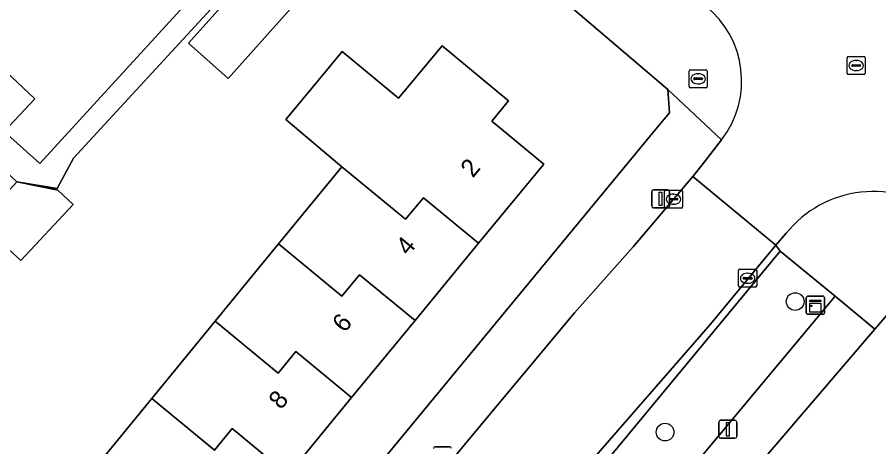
# Model space of a CAD drawing. Extents: x 162073 to 163043, y 381818 to 382561.
# Drawn here: x 162602.84 to 162650.39, y 382157.68 to 382181.41 of the extents above; entities that cross this region are included whole.
import ezdxf

# ---------------------------------------------------------------- set-up
doc = ezdxf.new("R2010")
doc.units = 0
for name, color, linetype in [('IMGEO_Boom', 7, 'Continuous'), ('IMGEO_Brandkraan', 7, 'Continuous'), ('IMGEO_Erf', 7, 'Continuous'), ('IMGEO_Groenvoorziening', 7, 'Continuous'), ('IMGEO_Kast', 7, 'Continuous'), ('IMGEO_Kolk', 7, 'Continuous'), ('IMGEO_Lichtmast', 7, 'Continuous'), ('IMGEO_Pand', 7, 'Continuous'), ('IMGEO_Pand_nummerreeks', 7, 'Continuous'), ('IMGEO_Rijbaan_lokaal_open', 7, 'Continuous'), ('IMGEO_Rioolput', 7, 'Continuous'), ('IMGEO_Voetpad_open', 7, 'Continuous')]:
    doc.layers.add(name, color=color, linetype=linetype)

msp = doc.modelspace()

# ---------------------------------------------------------------- linework, layer by layer
at = {"layer": 'IMGEO_Boom'}
for centre in [(162645.775, 382165.706), (162638.593, 382158.491)]:
    msp.add_circle(centre, 0.489, dxfattribs=at)
at = {"layer": 'IMGEO_Brandkraan'}
for p, q in [((162639.99, 382178.51), (162640.842, 382178.51)), ((162639.915, 382177.584), (162639.915, 382178.436)), ((162640.174, 382178.004), (162640.174, 382178.016)), ((162640.217, 382178.053), (162640.615, 382178.053)), ((162640.403, 382178.29), (162640.428, 382178.29)), ((162640.658, 382178.016), (162640.658, 382178.004)), ((162640.916, 382178.436), (162640.916, 382177.584)), ((162640.612, 382177.967), (162640.214, 382177.967)), ((162640.426, 382177.73), (162640.401, 382177.73)), ((162640.842, 382177.51), (162639.99, 382177.51))]:
    msp.add_line(p, q, dxfattribs=at)
for points in [[(162639.99, 382178.51), (162640.842, 382178.51)], [(162639.915, 382177.584), (162639.915, 382178.436)], [(162640.916, 382178.436), (162640.916, 382177.584)], [(162640.842, 382177.51), (162639.99, 382177.51)]]:
    msp.add_lwpolyline(points, dxfattribs=at)
for centre, radius, start, end in [((162639.992, 382178.434), 0.0765, 91.552, 178.448), ((162639.992, 382178.434), 0.0765, 91.552, 178.448), ((162640.84, 382178.434), 0.0765, 1.552, 88.448), ((162640.84, 382178.434), 0.0765, 1.552, 88.448), ((162640.214, 382178.013), 0.0403, 85.8775, 175.7526), ((162640.211, 382178.003), 0.0366, 178.938, 274.7102), ((162640.615, 382178.01), 0.043, 264.8664, 352.4533), ((162640.619, 382178.015), 0.0386, 1.7309, 96.639), ((162639.992, 382177.586), 0.0765, 181.552, 268.448), ((162639.992, 382177.586), 0.0765, 181.552, 268.448), ((162640.84, 382177.586), 0.0765, 271.552, 358.448), ((162640.84, 382177.586), 0.0765, 271.552, 358.448)]:
    msp.add_arc(centre, radius, start, end, dxfattribs=at)
for centre, major_axis, ratio, start_param, end_param in [((162640.402, 382178.01), (-0.387, 0.002), 0.722429, 4.712389, 7.853982), ((162640.427, 382178.01), (-0.39, 0.002), 0.717154, 1.570796, 4.712389)]:
    msp.add_ellipse(centre, major_axis=major_axis, ratio=ratio, start_param=start_param, end_param=end_param, dxfattribs=at)
at = {"layer": 'IMGEO_Erf'}
for points in [[(162605.875, 382136.157), (162638.155, 382175.312), (162638.835, 382176.131), (162638.741, 382177.42), (162626.716, 382187.697)], [(162616.534, 382185.157), (162605.947, 382173.633), (162605.032, 382171.952), (162602.817, 382172.315), (162605.08, 382171.863), (162605.932, 382171.065), (162603.029, 382167.963), (162602.35, 382168.598)], [(162593.69, 382182.953), (162598.213, 382178.739), (162599.908, 382180.551), (162601.857, 382178.728), (162603.805, 382176.905), (162602.11, 382175.093), (162604.078, 382173.321), (162612.622, 382182.688)], [(162606.774, 382156.082), (162610.27, 382160.35), (162613.765, 382164.617), (162617.259, 382168.884), (162620.755, 382173.152), (162617.656, 382175.759), (162619.46, 382177.939), (162620.768, 382179.52), (162623.888, 382176.938), (162626.284, 382179.835), (162629.958, 382176.796), (162629.028, 382175.673), (162631.909, 382173.29), (162628.296, 382168.922), (162624.794, 382164.659), (162621.293, 382160.397), (162617.791, 382156.135)], [(162651.264, 382165.45), (162650.177, 382164.18), (162635.973, 382147.58), (162619.803, 382128.016), (162617.638, 382125.397), (162624.24, 382119.87)]]:
    msp.add_lwpolyline(points, dxfattribs=at)
msp.add_lwpolyline([(162614.479, 382178.031), (162612.298, 382179.971), (162616.486, 382184.681), (162618.667, 382182.74)], close=True, dxfattribs=at)
at = {"layer": 'IMGEO_Groenvoorziening'}
msp.add_lwpolyline([(162638.552, 382154.672), (162647.984, 382166.009), (162644.95, 382168.48), (162635.558, 382157.154)], close=True, dxfattribs=at)
at = {"layer": 'IMGEO_Kast'}
for p, q in [((162646.389, 382165.074), (162646.389, 382165.915)), ((162646.389, 382165.915), (162646.389, 382165.074)), ((162646.464, 382165.999), (162647.305, 382165.999)), ((162647.305, 382165.999), (162646.464, 382165.999)), ((162647.389, 382165.924), (162647.389, 382165.083)), ((162647.389, 382165.083), (162647.389, 382165.924)), ((162647.314, 382164.999), (162646.473, 382164.999)), ((162646.473, 382164.999), (162647.314, 382164.999))]:
    msp.add_line(p, q, dxfattribs=at)
for points in [[(162646.584, 382165.789), (162647.184, 382165.789), (162647.184, 382165.704), (162646.584, 382165.704), (162646.584, 382165.789)], [(162646.584, 382165.614), (162647.184, 382165.614), (162647.184, 382165.125), (162646.584, 382165.125), (162646.584, 382165.614)]]:
    msp.add_lwpolyline(points, dxfattribs=at)
msp.add_circle((162646.668, 382165.463), 0.0377, dxfattribs=at)
for centre, start, end in [((162646.467, 382165.921), 92.4484, 184.2845), ((162646.467, 382165.921), 92.4484, 184.2845), ((162647.311, 382165.921), 2.4484, 94.2845), ((162647.311, 382165.921), 2.4484, 94.2845), ((162646.467, 382165.077), 182.4484, 274.2845), ((162646.467, 382165.077), 182.4484, 274.2845), ((162647.311, 382165.077), 272.4484, 4.2845), ((162647.311, 382165.077), 272.4484, 4.2845)]:
    msp.add_arc(centre, 0.0779, start, end, dxfattribs=at)
at = {"layer": 'IMGEO_Kolk'}
for p, q in [((162638.635, 382171.857), (162639.487, 382171.857)), ((162638.56, 382170.931), (162638.56, 382171.783)), ((162638.819, 382171.351), (162638.819, 382171.363)), ((162638.862, 382171.4), (162639.26, 382171.4)), ((162639.048, 382171.637), (162639.073, 382171.637)), ((162639.303, 382171.363), (162639.303, 382171.351)), ((162639.561, 382171.783), (162639.561, 382170.931)), ((162639.257, 382171.314), (162638.859, 382171.314)), ((162639.071, 382171.077), (162639.046, 382171.077)), ((162639.487, 382170.857), (162638.635, 382170.857)), ((162642.651, 382166.566), (162642.651, 382167.418)), ((162642.726, 382167.492), (162643.578, 382167.492)), ((162643.139, 382167.272), (162643.164, 382167.272)), ((162643.652, 382167.418), (162643.652, 382166.566)), ((162642.91, 382166.986), (162642.91, 382166.998)), ((162643.348, 382166.949), (162642.95, 382166.949)), ((162642.953, 382167.035), (162643.351, 382167.035)), ((162643.162, 382166.712), (162643.137, 382166.712)), ((162643.394, 382166.998), (162643.394, 382166.986)), ((162643.578, 382166.492), (162642.726, 382166.492))]:
    msp.add_line(p, q, dxfattribs=at)
for points in [[(162638.635, 382171.857), (162639.487, 382171.857)], [(162638.56, 382170.931), (162638.56, 382171.783)], [(162639.561, 382171.783), (162639.561, 382170.931)], [(162639.487, 382170.857), (162638.635, 382170.857)], [(162642.651, 382166.566), (162642.651, 382167.418)], [(162642.726, 382167.492), (162643.578, 382167.492)], [(162643.652, 382167.418), (162643.652, 382166.566)], [(162643.578, 382166.492), (162642.726, 382166.492)]]:
    msp.add_lwpolyline(points, dxfattribs=at)
for centre, radius, start, end in [((162638.637, 382171.781), 0.0765, 91.552, 178.448), ((162638.637, 382171.781), 0.0765, 91.552, 178.448), ((162639.485, 382171.781), 0.0765, 1.552, 88.448), ((162639.485, 382171.781), 0.0765, 1.552, 88.448), ((162638.859, 382171.36), 0.0403, 85.8775, 175.7526), ((162638.856, 382171.35), 0.0366, 178.938, 274.7102), ((162639.26, 382171.357), 0.043, 264.8664, 352.4533), ((162639.264, 382171.362), 0.0386, 1.7309, 96.639), ((162638.637, 382170.933), 0.0765, 181.552, 268.448), ((162638.637, 382170.933), 0.0765, 181.552, 268.448), ((162639.485, 382170.933), 0.0765, 271.552, 358.448), ((162639.485, 382170.933), 0.0765, 271.552, 358.448), ((162642.728, 382167.416), 0.0765, 91.552, 178.448), ((162642.728, 382167.416), 0.0765, 91.552, 178.448), ((162643.576, 382167.416), 0.0765, 1.552, 88.448), ((162643.576, 382167.416), 0.0765, 1.552, 88.448), ((162642.95, 382166.995), 0.0403, 85.8775, 175.7526), ((162642.947, 382166.985), 0.0366, 178.938, 274.7102), ((162643.351, 382166.992), 0.043, 264.8664, 352.4533), ((162643.355, 382166.997), 0.0386, 1.7309, 96.639), ((162642.728, 382166.568), 0.0765, 181.552, 268.448), ((162642.728, 382166.568), 0.0765, 181.552, 268.448), ((162643.576, 382166.568), 0.0765, 271.552, 358.448), ((162643.576, 382166.568), 0.0765, 271.552, 358.448)]:
    msp.add_arc(centre, radius, start, end, dxfattribs=at)
for centre, major_axis, ratio, start_param, end_param in [((162639.047, 382171.357), (-0.387, 0.002), 0.722429, 4.712389, 7.853982), ((162639.072, 382171.357), (-0.39, 0.002), 0.717154, 1.570796, 4.712389), ((162643.138, 382166.992), (-0.387, 0.002), 0.722429, 4.712389, 7.853982), ((162643.163, 382166.992), (-0.39, 0.002), 0.717154, 1.570796, 4.712389)]:
    msp.add_ellipse(centre, major_axis=major_axis, ratio=ratio, start_param=start_param, end_param=end_param, dxfattribs=at)
at = {"layer": 'IMGEO_Lichtmast'}
for p, q in [((162637.954, 382171.876), (162638.744, 382171.876)), ((162638.744, 382171.876), (162637.954, 382171.876)), ((162637.854, 382170.976), (162637.854, 382171.776)), ((162637.854, 382171.776), (162637.854, 382170.976)), ((162638.844, 382171.776), (162638.844, 382170.976)), ((162638.844, 382170.976), (162638.844, 382171.776)), ((162638.744, 382170.876), (162637.954, 382170.876)), ((162637.954, 382170.876), (162638.744, 382170.876)), ((162641.562, 382158.25), (162641.562, 382159.05)), ((162641.562, 382159.05), (162641.562, 382158.25)), ((162641.662, 382159.15), (162642.452, 382159.15)), ((162642.452, 382159.15), (162641.662, 382159.15)), ((162642.552, 382159.05), (162642.552, 382158.25)), ((162642.552, 382158.25), (162642.552, 382159.05)), ((162642.452, 382158.15), (162641.662, 382158.15)), ((162641.662, 382158.15), (162642.452, 382158.15)), ((162625.91, 382157.683), (162626.7, 382157.683)), ((162626.7, 382157.683), (162625.91, 382157.683))]:
    msp.add_line(p, q, dxfattribs=at)
for points in [[(162638.274, 382171.751), (162638.424, 382171.751), (162638.424, 382171.001), (162638.274, 382171.001), (162638.274, 382171.751)], [(162641.982, 382159.025), (162642.132, 382159.025), (162642.132, 382158.275), (162641.982, 382158.275), (162641.982, 382159.025)]]:
    msp.add_lwpolyline(points, dxfattribs=at)
for centre, start, end in [((162637.954, 382171.776), 90, 180), ((162637.954, 382171.776), 90, 180), ((162638.744, 382171.776), 0, 90), ((162638.744, 382171.776), 360, 90), ((162637.954, 382170.976), 180, 270), ((162637.954, 382170.976), 180, 270), ((162638.744, 382170.976), 270, 0), ((162638.744, 382170.976), 270, 0), ((162641.662, 382159.05), 90, 180), ((162641.662, 382159.05), 90, 180), ((162642.452, 382159.05), 0, 90), ((162642.452, 382159.05), 360, 90), ((162641.662, 382158.25), 180, 270), ((162641.662, 382158.25), 180, 270), ((162642.452, 382158.25), 270, 0), ((162642.452, 382158.25), 270, 0), ((162625.91, 382157.583), 90, 180), ((162625.91, 382157.583), 90, 180), ((162626.7, 382157.583), 0, 90), ((162626.7, 382157.583), 360, 90)]:
    msp.add_arc(centre, 0.1, start, end, dxfattribs=at)
at = {"layer": 'IMGEO_Pand'}
for points in [[(162614.479, 382178.031), (162618.667, 382182.74), (162616.486, 382184.681), (162612.298, 382179.971)], [(162628.296, 382168.922), (162631.909, 382173.29), (162629.028, 382175.673), (162629.958, 382176.796), (162626.284, 382179.835), (162623.888, 382176.938), (162620.768, 382179.52), (162619.46, 382177.939), (162617.656, 382175.759), (162620.755, 382173.152), (162624.266, 382170.248), (162625.252, 382171.44)], [(162601.857, 382178.728), (162600.162, 382176.916), (162602.11, 382175.093), (162603.805, 382176.905)], [(162628.296, 382168.922), (162625.252, 382171.44), (162624.266, 382170.248), (162620.755, 382173.152), (162617.259, 382168.884), (162620.75, 382165.997), (162621.736, 382167.189), (162624.794, 382164.659)], [(162602.817, 382172.315), (162601.812, 382171.241), (162601.197, 382170.583), (162602.128, 382168.98), (162602.35, 382168.598), (162603.029, 382167.963), (162605.932, 382171.065), (162605.08, 382171.863)], [(162624.794, 382164.659), (162621.736, 382167.189), (162620.75, 382165.997), (162617.259, 382168.884), (162613.765, 382164.617), (162617.235, 382161.747), (162618.221, 382162.939), (162621.293, 382160.397)], [(162621.293, 382160.397), (162618.221, 382162.939), (162617.235, 382161.747), (162613.765, 382164.617), (162610.27, 382160.35), (162613.719, 382157.497), (162614.705, 382158.689), (162617.791, 382156.135)], [(162606.774, 382156.082), (162610.203, 382153.246), (162611.189, 382154.438), (162614.29, 382151.872), (162617.791, 382156.135), (162614.705, 382158.689), (162613.719, 382157.497), (162610.27, 382160.35)]]:
    msp.add_lwpolyline(points, close=True, dxfattribs=at)
at = {"layer": 'IMGEO_Rijbaan_lokaal_open'}
msp.add_lwpolyline([(162641.717, 382174.636), (162640.638, 382173.256), (162640.129, 382172.604), (162644.71, 382168.813), (162645.276, 382169.475)], dxfattribs=at)
msp.add_lwpolyline([(162634.012, 382156.311), (162641.106, 382164.458), (162644.71, 382168.813), (162640.129, 382172.604), (162636.833, 382168.719), (162633.599, 382165.076), (162627.762, 382158.086), (162622.125, 382151.246), (162616.131, 382143.955), (162613.007, 382140.066), (162609.372, 382135.699), (162613.946, 382131.876), (162614.462, 382132.488), (162617.326, 382135.887), (162626.383, 382147.068)], close=True, dxfattribs=at)
for centre, radius, start, end in [((162637.485, 382177.883), 5.334, 322.5062, 51.3403), ((162650.072, 382165.64), 6.141, 51.1349, 141.3492)]:
    msp.add_arc(centre, radius, start, end, dxfattribs=at)
at = {"layer": 'IMGEO_Rioolput'}
for p, q in [((162648.64, 382178.317), (162648.64, 382179.169)), ((162648.715, 382179.243), (162649.567, 382179.243)), ((162649.128, 382179.023), (162649.153, 382179.023)), ((162649.641, 382179.169), (162649.641, 382178.317)), ((162648.899, 382178.737), (162648.899, 382178.749)), ((162649.337, 382178.7), (162648.939, 382178.7)), ((162648.942, 382178.786), (162649.34, 382178.786)), ((162649.383, 382178.749), (162649.383, 382178.737)), ((162649.567, 382178.243), (162648.715, 382178.243)), ((162649.151, 382178.463), (162649.126, 382178.463))]:
    msp.add_line(p, q, dxfattribs=at)
for points in [[(162648.64, 382178.317), (162648.64, 382179.169)], [(162648.715, 382179.243), (162649.567, 382179.243)], [(162649.641, 382179.169), (162649.641, 382178.317)], [(162649.567, 382178.243), (162648.715, 382178.243)]]:
    msp.add_lwpolyline(points, dxfattribs=at)
for centre, radius, start, end in [((162648.717, 382179.167), 0.0765, 91.552, 178.448), ((162648.717, 382179.167), 0.0765, 91.552, 178.448), ((162649.565, 382179.167), 0.0765, 1.552, 88.448), ((162649.565, 382179.167), 0.0765, 1.552, 88.448), ((162648.939, 382178.746), 0.0403, 85.8775, 175.7526), ((162648.936, 382178.736), 0.0366, 178.938, 274.7102), ((162649.34, 382178.743), 0.043, 264.8664, 352.4533), ((162649.344, 382178.748), 0.0386, 1.7309, 96.639), ((162648.717, 382178.319), 0.0765, 181.552, 268.448), ((162648.717, 382178.319), 0.0765, 181.552, 268.448), ((162649.565, 382178.319), 0.0765, 271.552, 358.448), ((162649.565, 382178.319), 0.0765, 271.552, 358.448)]:
    msp.add_arc(centre, radius, start, end, dxfattribs=at)
for centre, major_axis, ratio, start_param, end_param in [((162649.127, 382178.743), (-0.387, 0.002), 0.722429, 4.712389, 7.853982), ((162649.152, 382178.743), (-0.39, 0.002), 0.717154, 1.570796, 4.712389)]:
    msp.add_ellipse(centre, major_axis=major_axis, ratio=ratio, start_param=start_param, end_param=end_param, dxfattribs=at)
at = {"layer": 'IMGEO_Voetpad_open'}
for points in [[(162515.515, 382317.726), (162524.856, 382301.801), (162530.981, 382292.245), (162532.058, 382290.664), (162540.59, 382278.138), (162545.965, 382270.851), (162557.981, 382255.464), (162562.574, 382250), (162567.838, 382244.089), (162572.157, 382239.239), (162572.556, 382238.82), (162573.298, 382238.041), (162584.822, 382225.942), (162592.043, 382218.91), (162605.774, 382206.205), (162621.309, 382192.475), (162624.656, 382189.517), (162626.716, 382187.697), (162638.741, 382177.42), (162641.717, 382174.636)], [(162590.688, 382183.664), (162594.731, 382179.881), (162598.774, 382176.098), (162602.817, 382172.315), (162605.032, 382171.952), (162605.947, 382173.633), (162616.534, 382185.157)], [(162612.622, 382182.688), (162604.078, 382173.321), (162602.11, 382175.093), (162600.162, 382176.916), (162598.213, 382178.739), (162593.69, 382182.953)], [(162645.276, 382169.475), (162644.71, 382168.813), (162644.95, 382168.48), (162647.984, 382166.009), (162650.177, 382164.18), (162651.264, 382165.45)]]:
    msp.add_lwpolyline(points, dxfattribs=at)
for points in [[(162616.131, 382143.955), (162622.125, 382151.246), (162627.762, 382158.086), (162633.599, 382165.076), (162636.833, 382168.719), (162640.129, 382172.604), (162640.638, 382173.256), (162641.717, 382174.636), (162638.741, 382177.42), (162638.835, 382176.131), (162638.155, 382175.312), (162605.875, 382136.157), (162605.45, 382135.683), (162608.683, 382134.916), (162609.372, 382135.699), (162613.007, 382140.066)], [(162635.558, 382157.154), (162644.95, 382168.48), (162644.71, 382168.813), (162641.106, 382164.458), (162634.012, 382156.311), (162626.383, 382147.068), (162617.326, 382135.887), (162614.462, 382132.488), (162614.872, 382132.198), (162624.074, 382143.364), (162627.138, 382140.823), (162627.776, 382141.664), (162624.722, 382144.145), (162624.786, 382144.222), (162624.946, 382144.414), (162634.477, 382155.873), (162634.637, 382156.065), (162634.701, 382156.142), (162637.695, 382153.712), (162638.552, 382154.672)], [(162635.973, 382147.58), (162650.177, 382164.18), (162647.984, 382166.009), (162638.552, 382154.672), (162637.695, 382153.712), (162627.776, 382141.664), (162627.138, 382140.823), (162617.866, 382129.646), (162619.803, 382128.016)]]:
    msp.add_lwpolyline(points, close=True, dxfattribs=at)
for centre, radius, start, end in [((162637.485, 382177.883), 5.334, 322.5062, 51.3403), ((162650.072, 382165.64), 6.141, 51.1349, 141.3492)]:
    msp.add_arc(centre, radius, start, end, dxfattribs=at)

# ---------------------------------------------------------------- texts
at = {"layer": 'IMGEO_Pand_nummerreeks'}
for s, rotation, p in [('2', 50.4041, (162627.984, 382172.498)), ('4', 50.4043, (162624.42, 382168.19)), ('6', 50.4043, (162620.905, 382163.94)), ('8', 50.4043, (162617.392, 382159.692))]:
    msp.add_text(s, height=1, rotation=rotation, dxfattribs=at).set_placement(p)

doc.saveas('drawing.dxf')
